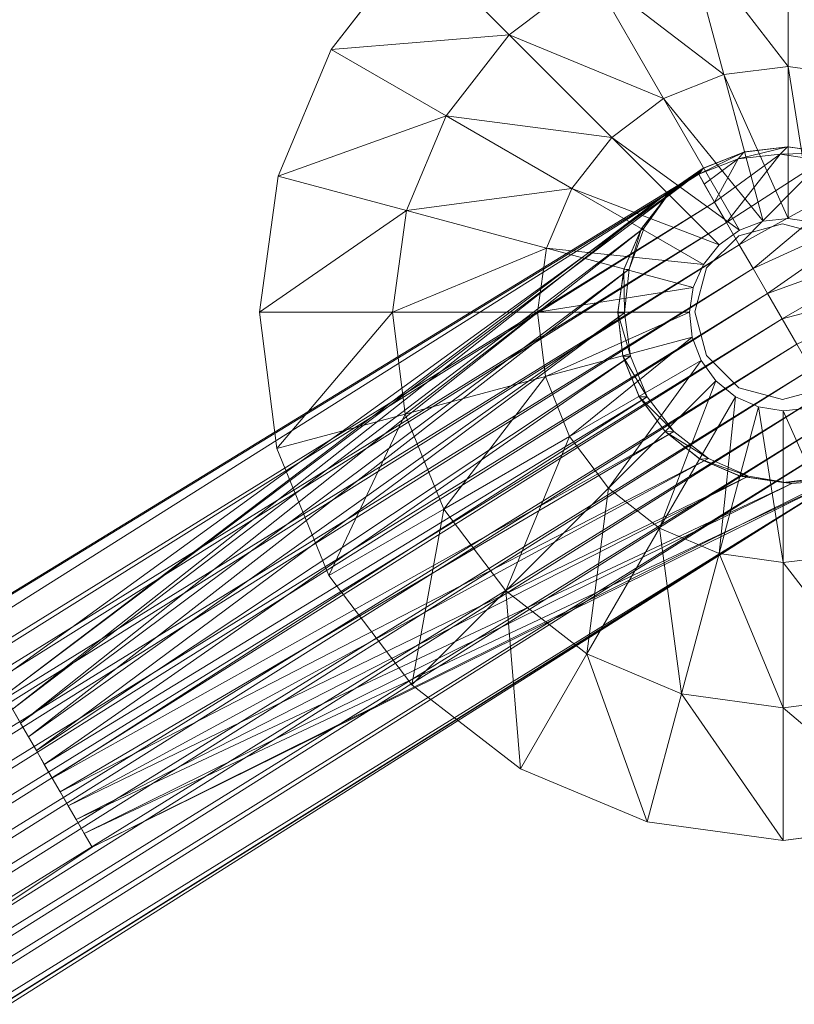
# Model space of a CAD drawing. Header units: inches. Extents: x 813 to 1305, y 19 to 194.
# Tile 456 of 656: x 1224.85 to 1226.88, y 67.72 to 70.3. Entities that reach past the tile are written whole.
import ezdxf

# ---------------------------------------------------------------- set-up
doc = ezdxf.new("R2010")
doc.units = ezdxf.units.IN
doc.header["$MEASUREMENT"] = 0
for name, color, linetype, true_color in [('CET color Grey80', 7, 'Continuous', 0xcbcdcc), ('CET color Grey98', 7, 'Continuous', 0xfafafa), ('CET color NavajoWhite4', 7, 'Continuous', 0x81775f)]:
    doc.layers.add(name, color=color, linetype=linetype, true_color=true_color)
doc.layers.add('CET Default', color=7, linetype='Continuous')

# ---------------------------------------------------------------- blocks, each defined once
blk = doc.blocks.new('*C253')
at = {"layer": 'CET color Grey80', "linetype": 'Continuous', "lineweight": 0}
for points in [[(10.8964, 26.2515, 0.3159), (10.5607, 26.1615, 0.515), (10.5942, 25.8949, 0.515), (10.8964, 26.2515, 0.3159)], [(10.8964, 26.2515, 0.3159), (10.5942, 25.8949, 0.515), (10.9417, 25.8949, 0.3159), (10.8964, 26.2515, 0.3159)], [(8.5352, 25.9074, 0.515), (8.9389, 26.0753, 0.6417), (8.5719, 26.1736, 0.515), (8.5352, 25.9074, 0.515)], [(10.5607, 26.1615, 0.515), (10.1937, 26.0632, 0.6417), (10.2142, 25.8949, 0.6417), (10.5607, 26.1615, 0.515)], [(10.5607, 26.1615, 0.515), (10.2142, 25.8949, 0.6417), (10.5942, 25.8949, 0.515), (10.5607, 26.1615, 0.515)], [(8.5352, 25.9074, 0.515), (8.9152, 25.9074, 0.6417), (8.9389, 26.0753, 0.6417), (8.5352, 25.9074, 0.515)], [(8.9152, 25.9074, 0.6417), (9.3229, 25.9724, 0.6909), (8.9389, 26.0753, 0.6417), (8.9152, 25.9074, 0.6417)], [(10.1937, 26.0632, 0.6417), (9.8097, 25.9603, 0.6909), (9.8167, 25.8949, 0.6909), (10.1937, 26.0632, 0.6417)], [(10.1937, 26.0632, 0.6417), (9.8167, 25.8949, 0.6909), (10.2142, 25.8949, 0.6417), (10.1937, 26.0632, 0.6417)], [(9.1414, 26.0196, 3.6287), (9.1418, 26.0209, 1.5034), (9.1252, 25.9074, 1.5034), (9.1414, 26.0196, 3.6287)], [(9.1414, 26.0196, 3.6287), (9.1252, 25.9074, 1.5034), (9.1252, 25.906, 3.6287), (9.1414, 26.0196, 3.6287)], [(10.0042, 25.8963, 3.6287), (9.9909, 26.0088, 1.5034), (9.9905, 26.0102, 3.6287), (10.0042, 25.8963, 3.6287)], [(10.0042, 25.8963, 3.6287), (10.0042, 25.8949, 1.5034), (9.9909, 26.0088, 1.5034), (10.0042, 25.8963, 3.6287)], [(8.9152, 25.9074, 0.6417), (9.3127, 25.9074, 0.6909), (9.3229, 25.9724, 0.6909), (8.9152, 25.9074, 0.6417)], [(8.5687, 25.6407, 0.515), (8.9152, 25.9074, 0.6417), (8.5352, 25.9074, 0.515), (8.5687, 25.6407, 0.515)], [(8.5687, 25.6407, 0.515), (8.9357, 25.7391, 0.6417), (8.9152, 25.9074, 0.6417), (8.5687, 25.6407, 0.515)], [(8.9357, 25.7391, 0.6417), (9.3127, 25.9074, 0.6909), (8.9152, 25.9074, 0.6417), (8.9357, 25.7391, 0.6417)], [(8.9357, 25.7391, 0.6417), (9.3196, 25.842, 0.6909), (9.3127, 25.9074, 0.6909), (8.9357, 25.7391, 0.6417)], [(9.1252, 25.906, 3.6287), (9.1252, 25.9074, 1.5034), (9.1385, 25.7934, 1.5034), (9.1252, 25.906, 3.6287)], [(9.1252, 25.906, 3.6287), (9.1385, 25.7934, 1.5034), (9.1389, 25.7921, 3.6287), (9.1252, 25.906, 3.6287)], [(10.2142, 25.8949, 0.6417), (9.8167, 25.8949, 0.6909), (9.8065, 25.8299, 0.6909), (10.2142, 25.8949, 0.6417)], [(10.2142, 25.8949, 0.6417), (9.8065, 25.8299, 0.6909), (10.1905, 25.727, 0.6417), (10.2142, 25.8949, 0.6417)], [(9.988, 25.7827, 3.6287), (9.9876, 25.7813, 1.5034), (10.0042, 25.8949, 1.5034), (9.988, 25.7827, 3.6287)], [(9.988, 25.7827, 3.6287), (10.0042, 25.8949, 1.5034), (10.0042, 25.8963, 3.6287), (9.988, 25.7827, 3.6287)], [(10.5942, 25.8949, 0.515), (10.2142, 25.8949, 0.6417), (10.1905, 25.727, 0.6417), (10.5942, 25.8949, 0.515)], [(10.5942, 25.8949, 0.515), (10.1905, 25.727, 0.6417), (10.5575, 25.6286, 0.515), (10.5942, 25.8949, 0.515)], [(10.9417, 25.8949, 0.3159), (10.5942, 25.8949, 0.515), (10.5575, 25.6286, 0.515), (10.9417, 25.8949, 0.3159)], [(10.9417, 25.8949, 0.3159), (10.5575, 25.6286, 0.515), (10.8932, 25.5387, 0.3159), (10.9417, 25.8949, 0.3159)], [(8.9991, 25.5818, 0.6417), (9.3196, 25.842, 0.6909), (8.9357, 25.7391, 0.6417), (8.9991, 25.5818, 0.6417)], [(8.9991, 25.5818, 0.6417), (9.3433, 25.7806, 0.6909), (9.3196, 25.842, 0.6909), (8.9991, 25.5818, 0.6417)], [(10.1905, 25.727, 0.6417), (9.8065, 25.8299, 0.6909), (9.7798, 25.7697, 0.6909), (10.1905, 25.727, 0.6417)], [(9.1389, 25.7921, 3.6287), (9.1385, 25.7934, 1.5034), (9.1809, 25.6868, 1.5034), (9.1389, 25.7921, 3.6287)], [(9.1389, 25.7921, 3.6287), (9.1809, 25.6868, 1.5034), (9.1816, 25.6856, 3.6287), (9.1389, 25.7921, 3.6287)], [(9.101, 25.4463, 0.6417), (9.3433, 25.7806, 0.6909), (8.9991, 25.5818, 0.6417), (9.101, 25.4463, 0.6417)], [(9.101, 25.4463, 0.6417), (9.3821, 25.7274, 0.6909), (9.3433, 25.7806, 0.6909), (9.101, 25.4463, 0.6417)], [(10.1241, 25.571, 0.6417), (9.7798, 25.7697, 0.6909), (9.7385, 25.7185, 0.6909), (10.1241, 25.571, 0.6417)], [(10.1905, 25.727, 0.6417), (9.7798, 25.7697, 0.6909), (10.1241, 25.571, 0.6417), (10.1905, 25.727, 0.6417)], [(9.9429, 25.6772, 3.6287), (9.9422, 25.676, 1.5034), (9.9876, 25.7813, 1.5034), (9.9429, 25.6772, 3.6287)], [(9.9429, 25.6772, 3.6287), (9.9876, 25.7813, 1.5034), (9.988, 25.7827, 3.6287), (9.9429, 25.6772, 3.6287)], [(8.67, 25.3918, 0.515), (8.9357, 25.7391, 0.6417), (8.5687, 25.6407, 0.515), (8.67, 25.3918, 0.515)], [(8.67, 25.3918, 0.515), (8.9991, 25.5818, 0.6417), (8.9357, 25.7391, 0.6417), (8.67, 25.3918, 0.515)], [(9.2345, 25.3418, 0.6417), (9.3821, 25.7274, 0.6909), (9.101, 25.4463, 0.6417), (9.2345, 25.3418, 0.6417)], [(9.2345, 25.3418, 0.6417), (9.4333, 25.686, 0.6909), (9.3821, 25.7274, 0.6909), (9.2345, 25.3418, 0.6417)], [(10.0195, 25.4374, 0.6417), (9.7385, 25.7185, 0.6909), (9.6853, 25.6798, 0.6909), (10.0195, 25.4374, 0.6417)], [(10.1241, 25.571, 0.6417), (9.7385, 25.7185, 0.6909), (10.0195, 25.4374, 0.6417), (10.1241, 25.571, 0.6417)], [(10.5575, 25.6286, 0.515), (10.1905, 25.727, 0.6417), (10.1241, 25.571, 0.6417), (10.5575, 25.6286, 0.515)], [(9.1816, 25.6856, 3.6287), (9.1809, 25.6868, 1.5034), (9.2495, 25.5948, 1.5034), (9.1816, 25.6856, 3.6287)], [(9.1816, 25.6856, 3.6287), (9.2495, 25.5948, 1.5034), (9.2505, 25.5938, 3.6287), (9.1816, 25.6856, 3.6287)], [(9.3905, 25.2754, 0.6417), (9.4333, 25.686, 0.6909), (9.2345, 25.3418, 0.6417), (9.3905, 25.2754, 0.6417)], [(9.3905, 25.2754, 0.6417), (9.4934, 25.6593, 0.6909), (9.4333, 25.686, 0.6909), (9.3905, 25.2754, 0.6417)], [(9.5584, 25.2516, 0.6417), (9.4934, 25.6593, 0.6909), (9.3905, 25.2754, 0.6417), (9.5584, 25.2516, 0.6417)], [(9.5584, 25.2516, 0.6417), (9.5584, 25.6491, 0.6909), (9.4934, 25.6593, 0.6909), (9.5584, 25.2516, 0.6417)], [(9.884, 25.3355, 0.6417), (9.6853, 25.6798, 0.6909), (9.6239, 25.6561, 0.6909), (9.884, 25.3355, 0.6417)], [(10.0195, 25.4374, 0.6417), (9.6853, 25.6798, 0.6909), (9.884, 25.3355, 0.6417), (10.0195, 25.4374, 0.6417)], [(9.8721, 25.5869, 3.6287), (9.8711, 25.5859, 1.5034), (9.9422, 25.676, 1.5034), (9.8721, 25.5869, 3.6287)], [(9.8721, 25.5869, 3.6287), (9.9422, 25.676, 1.5034), (9.9429, 25.6772, 3.6287), (9.8721, 25.5869, 3.6287)], [(9.7268, 25.2721, 0.6417), (9.6239, 25.6561, 0.6909), (9.5584, 25.6491, 0.6909), (9.7268, 25.2721, 0.6417)], [(9.7268, 25.2721, 0.6417), (9.5584, 25.6491, 0.6909), (9.5584, 25.2516, 0.6417), (9.7268, 25.2721, 0.6417)], [(9.884, 25.3355, 0.6417), (9.6239, 25.6561, 0.6909), (9.7268, 25.2721, 0.6417), (9.884, 25.3355, 0.6417)], [(10.5575, 25.6286, 0.515), (10.1241, 25.571, 0.6417), (10.4531, 25.381, 0.515), (10.5575, 25.6286, 0.515)], [(10.8932, 25.5387, 0.3159), (10.5575, 25.6286, 0.515), (10.4531, 25.381, 0.515), (10.8932, 25.5387, 0.3159)], [(8.8323, 25.1776, 0.515), (8.9991, 25.5818, 0.6417), (8.67, 25.3918, 0.515), (8.8323, 25.1776, 0.515)], [(8.8323, 25.1776, 0.515), (9.101, 25.4463, 0.6417), (8.9991, 25.5818, 0.6417), (8.8323, 25.1776, 0.515)], [(9.2505, 25.5938, 3.6287), (9.2495, 25.5948, 1.5034), (9.3395, 25.5236, 1.5034), (9.2505, 25.5938, 3.6287)], [(9.2505, 25.5938, 3.6287), (9.3395, 25.5236, 1.5034), (9.3407, 25.5229, 3.6287), (9.2505, 25.5938, 3.6287)], [(9.7803, 25.5181, 3.6287), (9.779, 25.5174, 1.5034), (9.8711, 25.5859, 1.5034), (9.7803, 25.5181, 3.6287)], [(9.7803, 25.5181, 3.6287), (9.8711, 25.5859, 1.5034), (9.8721, 25.5869, 3.6287), (9.7803, 25.5181, 3.6287)], [(10.4531, 25.381, 0.515), (10.1241, 25.571, 0.6417), (10.0195, 25.4374, 0.6417), (10.4531, 25.381, 0.515)], [(10.8932, 25.5387, 0.3159), (10.4531, 25.381, 0.515), (10.7541, 25.2072, 0.3159), (10.8932, 25.5387, 0.3159)], [(9.3407, 25.5229, 3.6287), (9.3395, 25.5236, 1.5034), (9.4449, 25.4782, 1.5034), (9.3407, 25.5229, 3.6287)], [(9.3407, 25.5229, 3.6287), (9.4449, 25.4782, 1.5034), (9.4463, 25.4778, 3.6287), (9.3407, 25.5229, 3.6287)], [(9.6738, 25.4753, 3.6287), (9.6724, 25.475, 1.5034), (9.779, 25.5174, 1.5034), (9.6738, 25.4753, 3.6287)], [(9.6738, 25.4753, 3.6287), (9.779, 25.5174, 1.5034), (9.7803, 25.5181, 3.6287), (9.6738, 25.4753, 3.6287)], [(9.4463, 25.4778, 3.6287), (9.4449, 25.4782, 1.5034), (9.5584, 25.4616, 1.5034), (9.4463, 25.4778, 3.6287)], [(9.4463, 25.4778, 3.6287), (9.5584, 25.4616, 1.5034), (9.5599, 25.4616, 3.6287), (9.4463, 25.4778, 3.6287)], [(9.5599, 25.4616, 3.6287), (9.5584, 25.4616, 1.5034), (9.6724, 25.475, 1.5034), (9.5599, 25.4616, 3.6287)], [(9.5599, 25.4616, 3.6287), (9.6724, 25.475, 1.5034), (9.6738, 25.4753, 3.6287), (9.5599, 25.4616, 3.6287)], [(9.0445, 25.0127, 0.515), (9.101, 25.4463, 0.6417), (8.8323, 25.1776, 0.515), (9.0445, 25.0127, 0.515)], [(9.0445, 25.0127, 0.515), (9.2345, 25.3418, 0.6417), (9.101, 25.4463, 0.6417), (9.0445, 25.0127, 0.515)], [(10.2882, 25.1687, 0.515), (10.0195, 25.4374, 0.6417), (9.884, 25.3355, 0.6417), (10.2882, 25.1687, 0.515)], [(10.4531, 25.381, 0.515), (10.0195, 25.4374, 0.6417), (10.2882, 25.1687, 0.515), (10.4531, 25.381, 0.515)], [(8.5866, 24.9319, 0.3159), (8.8323, 25.1776, 0.515), (8.67, 25.3918, 0.515), (8.5866, 24.9319, 0.3159)], [(10.7541, 25.2072, 0.3159), (10.4531, 25.381, 0.515), (10.2882, 25.1687, 0.515), (10.7541, 25.2072, 0.3159)], [(9.2922, 24.9083, 0.515), (9.2345, 25.3418, 0.6417), (9.0445, 25.0127, 0.515), (9.2922, 24.9083, 0.515)], [(9.2922, 24.9083, 0.515), (9.3905, 25.2754, 0.6417), (9.2345, 25.3418, 0.6417), (9.2922, 24.9083, 0.515)], [(10.074, 25.0064, 0.515), (9.884, 25.3355, 0.6417), (9.7268, 25.2721, 0.6417), (10.074, 25.0064, 0.515)], [(10.2882, 25.1687, 0.515), (9.884, 25.3355, 0.6417), (10.074, 25.0064, 0.515), (10.2882, 25.1687, 0.515)], [(9.5584, 24.8716, 0.515), (9.3905, 25.2754, 0.6417), (9.2922, 24.9083, 0.515), (9.5584, 24.8716, 0.515)], [(9.5584, 24.8716, 0.515), (9.5584, 25.2516, 0.6417), (9.3905, 25.2754, 0.6417), (9.5584, 24.8716, 0.515)], [(9.8251, 24.9051, 0.515), (9.7268, 25.2721, 0.6417), (9.5584, 25.2516, 0.6417), (9.8251, 24.9051, 0.515)], [(10.074, 25.0064, 0.515), (9.7268, 25.2721, 0.6417), (9.8251, 24.9051, 0.515), (10.074, 25.0064, 0.515)], [(9.8251, 24.9051, 0.515), (9.5584, 25.2516, 0.6417), (9.5584, 24.8716, 0.515), (9.8251, 24.9051, 0.515)], [(10.7541, 25.2072, 0.3159), (10.2882, 25.1687, 0.515), (10.534, 24.923, 0.3159), (10.7541, 25.2072, 0.3159)], [(8.8708, 24.7117, 0.3159), (8.8323, 25.1776, 0.515), (8.5866, 24.9319, 0.3159), (8.8708, 24.7117, 0.3159)], [(8.8708, 24.7117, 0.3159), (9.0445, 25.0127, 0.515), (8.8323, 25.1776, 0.515), (8.8708, 24.7117, 0.3159)], [(10.534, 24.923, 0.3159), (10.2882, 25.1687, 0.515), (10.074, 25.0064, 0.515), (10.534, 24.923, 0.3159)], [(9.2023, 24.5727, 0.3159), (9.0445, 25.0127, 0.515), (8.8708, 24.7117, 0.3159), (9.2023, 24.5727, 0.3159)], [(9.2023, 24.5727, 0.3159), (9.2922, 24.9083, 0.515), (9.0445, 25.0127, 0.515), (9.2023, 24.5727, 0.3159)], [(10.2478, 24.7055, 0.3159), (10.074, 25.0064, 0.515), (9.8251, 24.9051, 0.515), (10.2478, 24.7055, 0.3159)], [(10.534, 24.923, 0.3159), (10.074, 25.0064, 0.515), (10.2478, 24.7055, 0.3159), (10.534, 24.923, 0.3159)], [(9.5584, 24.5241, 0.3159), (9.2922, 24.9083, 0.515), (9.2023, 24.5727, 0.3159), (9.5584, 24.5241, 0.3159)], [(9.5584, 24.5241, 0.3159), (9.5584, 24.8716, 0.515), (9.2922, 24.9083, 0.515), (9.5584, 24.5241, 0.3159)], [(9.915, 24.5694, 0.3159), (9.8251, 24.9051, 0.515), (9.5584, 24.8716, 0.515), (9.915, 24.5694, 0.3159)], [(10.2478, 24.7055, 0.3159), (9.8251, 24.9051, 0.515), (9.915, 24.5694, 0.3159), (10.2478, 24.7055, 0.3159)], [(9.915, 24.5694, 0.3159), (9.5584, 24.8716, 0.515), (9.5584, 24.5241, 0.3159), (9.915, 24.5694, 0.3159)]]:
    blk.add_3dface(points, dxfattribs=at)
for points, invisible_edges in [([(10.8964, 26.2515, 0.1937), (10.8964, 26.2515, 0.3159), (10.9417, 25.8949, 0.3159), (10.8964, 26.2515, 0.1937)], 4), ([(10.8964, 26.2515, 0.1937), (10.9417, 25.8949, 0.3159), (10.9417, 25.8949, 0.1937), (10.8964, 26.2515, 0.1937)], 9), ([(9.1418, 26.0209, 1.5034), (9.3127, 25.9074, 1.5034), (9.1252, 25.9074, 1.5034), (9.1418, 26.0209, 1.5034)], 11), ([(9.1418, 26.0209, 1.5034), (9.3229, 25.9724, 1.5034), (9.3127, 25.9074, 1.5034), (9.1418, 26.0209, 1.5034)], 13), ([(10.0042, 25.8949, 1.5034), (9.8097, 25.9603, 1.5034), (9.9909, 26.0088, 1.5034), (10.0042, 25.8949, 1.5034)], 11), ([(9.3127, 25.9074, 0.6909), (9.3127, 25.9074, 1.5034), (9.3229, 25.9724, 1.5034), (9.3127, 25.9074, 0.6909)], 4), ([(9.3127, 25.9074, 0.6909), (9.3229, 25.9724, 1.5034), (9.3229, 25.9724, 0.6909), (9.3127, 25.9074, 0.6909)], 9), ([(10.0042, 25.8949, 1.5034), (9.8167, 25.8949, 1.5034), (9.8097, 25.9603, 1.5034), (10.0042, 25.8949, 1.5034)], 13), ([(9.8097, 25.9603, 0.6909), (9.8097, 25.9603, 1.5034), (9.8167, 25.8949, 1.5034), (9.8097, 25.9603, 0.6909)], 4), ([(9.8097, 25.9603, 0.6909), (9.8167, 25.8949, 1.5034), (9.8167, 25.8949, 0.6909), (9.8097, 25.9603, 0.6909)], 9), ([(9.1252, 25.9074, 1.5034), (9.3127, 25.9074, 1.5034), (9.3196, 25.842, 1.5034), (9.1252, 25.9074, 1.5034)], 13), ([(9.1252, 25.9074, 1.5034), (9.3196, 25.842, 1.5034), (9.1385, 25.7934, 1.5034), (9.1252, 25.9074, 1.5034)], 11), ([(9.3196, 25.842, 0.6909), (9.3196, 25.842, 1.5034), (9.3127, 25.9074, 1.5034), (9.3196, 25.842, 0.6909)], 4), ([(9.3196, 25.842, 0.6909), (9.3127, 25.9074, 1.5034), (9.3127, 25.9074, 0.6909), (9.3196, 25.842, 0.6909)], 9), ([(9.9876, 25.7813, 1.5034), (9.8065, 25.8299, 1.5034), (9.8167, 25.8949, 1.5034), (9.9876, 25.7813, 1.5034)], 13), ([(9.8167, 25.8949, 0.6909), (9.8167, 25.8949, 1.5034), (9.8065, 25.8299, 1.5034), (9.8167, 25.8949, 0.6909)], 4), ([(9.8167, 25.8949, 0.6909), (9.8065, 25.8299, 1.5034), (9.8065, 25.8299, 0.6909), (9.8167, 25.8949, 0.6909)], 9), ([(9.9876, 25.7813, 1.5034), (9.8167, 25.8949, 1.5034), (10.0042, 25.8949, 1.5034), (9.9876, 25.7813, 1.5034)], 11), ([(10.9417, 25.8949, 0.1937), (10.9417, 25.8949, 0.3159), (10.8932, 25.5387, 0.3159), (10.9417, 25.8949, 0.1937)], 4), ([(10.9417, 25.8949, 0.1937), (10.8932, 25.5387, 0.3159), (10.8932, 25.5387, 0.1937), (10.9417, 25.8949, 0.1937)], 9), ([(9.1385, 25.7934, 1.5034), (9.3196, 25.842, 1.5034), (9.3433, 25.7806, 1.5034), (9.1385, 25.7934, 1.5034)], 13), ([(9.3433, 25.7806, 0.6909), (9.3433, 25.7806, 1.5034), (9.3196, 25.842, 1.5034), (9.3433, 25.7806, 0.6909)], 4), ([(9.3433, 25.7806, 0.6909), (9.3196, 25.842, 1.5034), (9.3196, 25.842, 0.6909), (9.3433, 25.7806, 0.6909)], 9), ([(9.9422, 25.676, 1.5034), (9.7798, 25.7697, 1.5034), (9.8065, 25.8299, 1.5034), (9.9422, 25.676, 1.5034)], 13), ([(9.8065, 25.8299, 0.6909), (9.8065, 25.8299, 1.5034), (9.7798, 25.7697, 1.5034), (9.8065, 25.8299, 0.6909)], 4), ([(9.8065, 25.8299, 0.6909), (9.7798, 25.7697, 1.5034), (9.7798, 25.7697, 0.6909), (9.8065, 25.8299, 0.6909)], 9), ([(9.9422, 25.676, 1.5034), (9.8065, 25.8299, 1.5034), (9.9876, 25.7813, 1.5034), (9.9422, 25.676, 1.5034)], 11), ([(9.1385, 25.7934, 1.5034), (9.3433, 25.7806, 1.5034), (9.1809, 25.6868, 1.5034), (9.1385, 25.7934, 1.5034)], 11), ([(9.1809, 25.6868, 1.5034), (9.3433, 25.7806, 1.5034), (9.3821, 25.7274, 1.5034), (9.1809, 25.6868, 1.5034)], 13), ([(9.3821, 25.7274, 0.6909), (9.3821, 25.7274, 1.5034), (9.3433, 25.7806, 1.5034), (9.3821, 25.7274, 0.6909)], 4), ([(9.3821, 25.7274, 0.6909), (9.3433, 25.7806, 1.5034), (9.3433, 25.7806, 0.6909), (9.3821, 25.7274, 0.6909)], 9), ([(9.8711, 25.5859, 1.5034), (9.7385, 25.7185, 1.5034), (9.7798, 25.7697, 1.5034), (9.8711, 25.5859, 1.5034)], 13), ([(9.7798, 25.7697, 0.6909), (9.7798, 25.7697, 1.5034), (9.7385, 25.7185, 1.5034), (9.7798, 25.7697, 0.6909)], 4), ([(9.7798, 25.7697, 0.6909), (9.7385, 25.7185, 1.5034), (9.7385, 25.7185, 0.6909), (9.7798, 25.7697, 0.6909)], 9), ([(9.8711, 25.5859, 1.5034), (9.7798, 25.7697, 1.5034), (9.9422, 25.676, 1.5034), (9.8711, 25.5859, 1.5034)], 11), ([(9.1809, 25.6868, 1.5034), (9.3821, 25.7274, 1.5034), (9.2495, 25.5948, 1.5034), (9.1809, 25.6868, 1.5034)], 11), ([(9.2495, 25.5948, 1.5034), (9.3821, 25.7274, 1.5034), (9.4333, 25.686, 1.5034), (9.2495, 25.5948, 1.5034)], 13), ([(9.4333, 25.686, 0.6909), (9.4333, 25.686, 1.5034), (9.3821, 25.7274, 1.5034), (9.4333, 25.686, 0.6909)], 4), ([(9.4333, 25.686, 0.6909), (9.3821, 25.7274, 1.5034), (9.3821, 25.7274, 0.6909), (9.4333, 25.686, 0.6909)], 9), ([(9.779, 25.5174, 1.5034), (9.6853, 25.6798, 1.5034), (9.7385, 25.7185, 1.5034), (9.779, 25.5174, 1.5034)], 13), ([(9.7385, 25.7185, 0.6909), (9.7385, 25.7185, 1.5034), (9.6853, 25.6798, 1.5034), (9.7385, 25.7185, 0.6909)], 4), ([(9.7385, 25.7185, 0.6909), (9.6853, 25.6798, 1.5034), (9.6853, 25.6798, 0.6909), (9.7385, 25.7185, 0.6909)], 9), ([(9.779, 25.5174, 1.5034), (9.7385, 25.7185, 1.5034), (9.8711, 25.5859, 1.5034), (9.779, 25.5174, 1.5034)], 11), ([(9.2495, 25.5948, 1.5034), (9.4333, 25.686, 1.5034), (9.3395, 25.5236, 1.5034), (9.2495, 25.5948, 1.5034)], 11), ([(9.3395, 25.5236, 1.5034), (9.4333, 25.686, 1.5034), (9.4934, 25.6593, 1.5034), (9.3395, 25.5236, 1.5034)], 13), ([(9.4934, 25.6593, 0.6909), (9.4934, 25.6593, 1.5034), (9.4333, 25.686, 1.5034), (9.4934, 25.6593, 0.6909)], 4), ([(9.4934, 25.6593, 0.6909), (9.4333, 25.686, 1.5034), (9.4333, 25.686, 0.6909), (9.4934, 25.6593, 0.6909)], 9), ([(9.3395, 25.5236, 1.5034), (9.4934, 25.6593, 1.5034), (9.4449, 25.4782, 1.5034), (9.3395, 25.5236, 1.5034)], 11), ([(9.4449, 25.4782, 1.5034), (9.4934, 25.6593, 1.5034), (9.5584, 25.6491, 1.5034), (9.4449, 25.4782, 1.5034)], 13), ([(9.5584, 25.6491, 0.6909), (9.5584, 25.6491, 1.5034), (9.4934, 25.6593, 1.5034), (9.5584, 25.6491, 0.6909)], 4), ([(9.5584, 25.6491, 0.6909), (9.4934, 25.6593, 1.5034), (9.4934, 25.6593, 0.6909), (9.5584, 25.6491, 0.6909)], 9), ([(9.6724, 25.475, 1.5034), (9.6239, 25.6561, 1.5034), (9.6853, 25.6798, 1.5034), (9.6724, 25.475, 1.5034)], 13), ([(9.6853, 25.6798, 0.6909), (9.6853, 25.6798, 1.5034), (9.6239, 25.6561, 1.5034), (9.6853, 25.6798, 0.6909)], 4), ([(9.6853, 25.6798, 0.6909), (9.6239, 25.6561, 1.5034), (9.6239, 25.6561, 0.6909), (9.6853, 25.6798, 0.6909)], 9), ([(9.6724, 25.475, 1.5034), (9.6853, 25.6798, 1.5034), (9.779, 25.5174, 1.5034), (9.6724, 25.475, 1.5034)], 11), ([(9.4449, 25.4782, 1.5034), (9.5584, 25.6491, 1.5034), (9.5584, 25.4616, 1.5034), (9.4449, 25.4782, 1.5034)], 11), ([(9.5584, 25.4616, 1.5034), (9.5584, 25.6491, 1.5034), (9.6239, 25.6561, 1.5034), (9.5584, 25.4616, 1.5034)], 13), ([(9.5584, 25.4616, 1.5034), (9.6239, 25.6561, 1.5034), (9.6724, 25.475, 1.5034), (9.5584, 25.4616, 1.5034)], 11), ([(9.6239, 25.6561, 0.6909), (9.6239, 25.6561, 1.5034), (9.5584, 25.6491, 1.5034), (9.6239, 25.6561, 0.6909)], 4), ([(9.6239, 25.6561, 0.6909), (9.5584, 25.6491, 1.5034), (9.5584, 25.6491, 0.6909), (9.6239, 25.6561, 0.6909)], 9), ([(10.8932, 25.5387, 0.1937), (10.8932, 25.5387, 0.3159), (10.7541, 25.2072, 0.3159), (10.8932, 25.5387, 0.1937)], 4), ([(10.8932, 25.5387, 0.1937), (10.7541, 25.2072, 0.3159), (10.7541, 25.2072, 0.1937), (10.8932, 25.5387, 0.1937)], 9), ([(10.7541, 25.2072, 0.1937), (10.7541, 25.2072, 0.3159), (10.534, 24.923, 0.3159), (10.7541, 25.2072, 0.1937)], 4), ([(10.7541, 25.2072, 0.1937), (10.534, 24.923, 0.3159), (10.534, 24.923, 0.1937), (10.7541, 25.2072, 0.1937)], 9), ([(8.8708, 24.7117, 0.1937), (8.8708, 24.7117, 0.3159), (8.5866, 24.9319, 0.3159), (8.8708, 24.7117, 0.1937)], 4), ([(8.8708, 24.7117, 0.1937), (8.5866, 24.9319, 0.3159), (8.5866, 24.9319, 0.1937), (8.8708, 24.7117, 0.1937)], 9), ([(10.534, 24.923, 0.1937), (10.534, 24.923, 0.3159), (10.2478, 24.7055, 0.3159), (10.534, 24.923, 0.1937)], 4), ([(10.534, 24.923, 0.1937), (10.2478, 24.7055, 0.3159), (10.2478, 24.7055, 0.1937), (10.534, 24.923, 0.1937)], 9), ([(9.2023, 24.5727, 0.1937), (9.2023, 24.5727, 0.3159), (8.8708, 24.7117, 0.3159), (9.2023, 24.5727, 0.1937)], 4), ([(9.2023, 24.5727, 0.1937), (8.8708, 24.7117, 0.3159), (8.8708, 24.7117, 0.1937), (9.2023, 24.5727, 0.1937)], 9), ([(10.2478, 24.7055, 0.1937), (10.2478, 24.7055, 0.3159), (9.915, 24.5694, 0.3159), (10.2478, 24.7055, 0.1937)], 4), ([(10.2478, 24.7055, 0.1937), (9.915, 24.5694, 0.3159), (9.915, 24.5694, 0.1937), (10.2478, 24.7055, 0.1937)], 9), ([(9.5584, 24.5241, 0.1937), (9.5584, 24.5241, 0.3159), (9.2023, 24.5727, 0.3159), (9.5584, 24.5241, 0.1937)], 4), ([(9.5584, 24.5241, 0.1937), (9.2023, 24.5727, 0.3159), (9.2023, 24.5727, 0.1937), (9.5584, 24.5241, 0.1937)], 9), ([(9.915, 24.5694, 0.1937), (9.915, 24.5694, 0.3159), (9.5584, 24.5241, 0.3159), (9.915, 24.5694, 0.1937)], 4), ([(9.915, 24.5694, 0.1937), (9.5584, 24.5241, 0.3159), (9.5584, 24.5241, 0.1937), (9.915, 24.5694, 0.1937)], 9)]:
    blk.add_3dface(points, dxfattribs=dict(at, invisible_edges=invisible_edges))
at = {"layer": 'CET color Grey98', "linetype": 'Continuous', "lineweight": 0}
for points, invisible_edges in [([(0.625, 0.625, 29), (59.055, 0.625, 29), (59.055, 29.055, 29), (0.625, 0.625, 29)], 4), ([(0.625, 0.625, 29), (59.055, 29.055, 29), (0.625, 29.055, 29), (0.625, 0.625, 29)], 9), ([(9.3581, 26.0082, 2.6287), (9.3272, 25.8932, 2.6287), (9.3272, 25.8932, 3.6287), (9.3581, 26.0082, 2.6287)], 4), ([(9.3581, 26.0082, 2.6287), (9.3272, 25.8932, 3.6287), (9.3581, 26.0082, 3.6287), (9.3581, 26.0082, 2.6287)], 9), ([(9.7872, 25.8932, 2.6287), (9.7564, 26.0082, 2.6287), (9.7564, 26.0082, 3.6287), (9.7872, 25.8932, 2.6287)], 4), ([(9.7872, 25.8932, 2.6287), (9.7564, 26.0082, 3.6287), (9.7872, 25.8932, 3.6287), (9.7872, 25.8932, 2.6287)], 9), ([(9.3272, 25.8932, 2.6287), (9.3581, 25.7782, 2.6287), (9.3581, 25.7782, 3.6287), (9.3272, 25.8932, 2.6287)], 4), ([(9.3272, 25.8932, 2.6287), (9.3581, 25.7782, 3.6287), (9.3272, 25.8932, 3.6287), (9.3272, 25.8932, 2.6287)], 9), ([(9.7564, 25.7782, 2.6287), (9.7872, 25.8932, 2.6287), (9.7872, 25.8932, 3.6287), (9.7564, 25.7782, 2.6287)], 4), ([(9.7564, 25.7782, 2.6287), (9.7872, 25.8932, 3.6287), (9.7564, 25.7782, 3.6287), (9.7564, 25.7782, 2.6287)], 9), ([(9.3581, 25.7782, 2.6287), (9.4422, 25.6941, 2.6287), (9.4422, 25.6941, 3.6287), (9.3581, 25.7782, 2.6287)], 4), ([(9.3581, 25.7782, 2.6287), (9.4422, 25.6941, 3.6287), (9.3581, 25.7782, 3.6287), (9.3581, 25.7782, 2.6287)], 9), ([(9.6722, 25.6941, 2.6287), (9.7564, 25.7782, 2.6287), (9.7564, 25.7782, 3.6287), (9.6722, 25.6941, 2.6287)], 4), ([(9.6722, 25.6941, 2.6287), (9.7564, 25.7782, 3.6287), (9.6722, 25.6941, 3.6287), (9.6722, 25.6941, 2.6287)], 9), ([(9.4422, 25.6941, 2.6287), (9.5572, 25.6632, 2.6287), (9.5572, 25.6632, 3.6287), (9.4422, 25.6941, 2.6287)], 4), ([(9.4422, 25.6941, 2.6287), (9.5572, 25.6632, 3.6287), (9.4422, 25.6941, 3.6287), (9.4422, 25.6941, 2.6287)], 9), ([(9.5572, 25.6632, 2.6287), (9.6722, 25.6941, 2.6287), (9.6722, 25.6941, 3.6287), (9.5572, 25.6632, 2.6287)], 4), ([(9.5572, 25.6632, 2.6287), (9.6722, 25.6941, 3.6287), (9.5572, 25.6632, 3.6287), (9.5572, 25.6632, 2.6287)], 9)]:
    blk.add_3dface(points, dxfattribs=dict(at, invisible_edges=invisible_edges))
for points in [[(9.4666, 26.3059, 4.8256), (9.3597, 26.2659, 4.8205), (9.5757, 25.8917, 5.1536), (9.4666, 26.3059, 4.8256)], [(9.4666, 26.3059, 4.8256), (9.5757, 25.8917, 5.1536), (9.6423, 25.9301, 5.148), (9.4666, 26.3059, 4.8256)], [(9.5092, 25.8533, 5.148), (9.3597, 26.2659, 4.8205), (9.2716, 26.1933, 4.8256), (9.5092, 25.8533, 5.148)], [(9.5092, 25.8533, 5.148), (9.5757, 25.8917, 5.1536), (9.3597, 26.2659, 4.8205), (9.5092, 25.8533, 5.148)], [(9.4441, 25.8157, 5.1315), (9.2716, 26.1933, 4.8256), (9.2039, 26.1021, 4.8377), (9.4441, 25.8157, 5.1315)], [(9.4441, 25.8157, 5.1315), (9.5092, 25.8533, 5.148), (9.2716, 26.1933, 4.8256), (9.4441, 25.8157, 5.1315)], [(9.3817, 25.7796, 5.1044), (9.2039, 26.1021, 4.8377), (9.1607, 25.9979, 4.8561), (9.3817, 25.7796, 5.1044)], [(9.3817, 25.7796, 5.1044), (9.4441, 25.8157, 5.1315), (9.2039, 26.1021, 4.8377), (9.3817, 25.7796, 5.1044)], [(9.9539, 26.111, 4.9361), (9.8814, 26.0682, 5.0208), (15.3041, 17.4692, 13.3208), (9.9539, 26.111, 4.9361)], [(9.9985, 26.032, 4.2287), (9.9506, 26.1141, 4.2286), (10.9592, 24.0856, 5.3689), (9.9985, 26.032, 4.2287)], [(9.9506, 26.1141, 4.2286), (9.9539, 26.111, 4.9361), (15.3547, 17.4985, 13.2674), (9.9506, 26.1141, 4.2286)], [(9.9506, 26.1141, 4.2286), (15.3547, 17.4985, 13.2674), (16.1879, 16.2564, 11.5928), (9.9506, 26.1141, 4.2286)], [(16.1879, 16.2564, 11.5928), (10.9592, 24.0856, 5.3689), (9.9506, 26.1141, 4.2286), (16.1879, 16.2564, 11.5928)], [(9.9539, 26.111, 4.9361), (15.3041, 17.4692, 13.3208), (15.3547, 17.4985, 13.2674), (9.9539, 26.111, 4.9361)], [(9.8814, 26.0682, 5.0208), (9.8283, 26.0375, 5.0673), (15.2479, 17.4368, 13.3663), (9.8814, 26.0682, 5.0208)], [(9.8814, 26.0682, 5.0208), (15.2479, 17.4368, 13.3663), (15.3041, 17.4692, 13.3208), (9.8814, 26.0682, 5.0208)], [(9.1448, 25.8872, 4.8796), (9.1414, 26.0196, 3.6287), (9.1252, 25.906, 3.6287), (9.1448, 25.8872, 4.8796)], [(9.1448, 25.8872, 4.8796), (9.1607, 25.9979, 4.8561), (9.1414, 26.0196, 3.6287), (9.1448, 25.8872, 4.8796)], [(9.8283, 26.0375, 5.0673), (9.7698, 26.0038, 5.1044), (15.187, 17.4017, 13.4029), (9.8283, 26.0375, 5.0673)], [(9.8283, 26.0375, 5.0673), (15.187, 17.4017, 13.4029), (15.2479, 17.4368, 13.3663), (9.8283, 26.0375, 5.0673)], [(9.9985, 26.032, 4.2287), (10.0042, 25.8963, 3.6287), (9.9905, 26.0102, 3.6287), (9.9985, 26.032, 4.2287)], [(10.0072, 25.9175, 4.2287), (9.9985, 26.032, 4.2287), (10.9232, 24.0648, 5.3689), (10.0072, 25.9175, 4.2287)], [(9.9985, 26.032, 4.2287), (10.9592, 24.0856, 5.3689), (10.9232, 24.0648, 5.3689), (9.9985, 26.032, 4.2287)], [(9.9985, 26.032, 4.2287), (10.0072, 25.9175, 4.2287), (10.0042, 25.8963, 3.6287), (9.9985, 26.032, 4.2287)], [(9.3232, 25.7459, 5.0673), (9.1607, 25.9979, 4.8561), (9.1448, 25.8872, 4.8796), (9.3232, 25.7459, 5.0673)], [(9.3232, 25.7459, 5.0673), (9.3817, 25.7796, 5.1044), (9.1607, 25.9979, 4.8561), (9.3232, 25.7459, 5.0673)], [(9.7698, 26.0038, 5.1044), (9.7074, 25.9677, 5.1315), (15.1226, 17.3645, 13.4302), (9.7698, 26.0038, 5.1044)], [(9.7698, 26.0038, 5.1044), (15.1226, 17.3645, 13.4302), (15.187, 17.4017, 13.4029), (9.7698, 26.0038, 5.1044)], [(9.7074, 25.9677, 5.1315), (9.6423, 25.9301, 5.148), (15.0557, 17.3258, 13.4476), (9.7074, 25.9677, 5.1315)], [(9.7074, 25.9677, 5.1315), (15.0557, 17.3258, 13.4476), (15.1226, 17.3645, 13.4302), (9.7074, 25.9677, 5.1315)], [(9.6423, 25.9301, 5.148), (9.5757, 25.8917, 5.1536), (14.9873, 17.2864, 13.4549), (9.6423, 25.9301, 5.148)], [(9.6423, 25.9301, 5.148), (14.9873, 17.2864, 13.4549), (15.0557, 17.3258, 13.4476), (9.6423, 25.9301, 5.148)], [(9.9877, 25.8043, 4.2287), (10.0072, 25.9175, 4.2287), (10.8871, 24.0439, 5.3689), (9.9877, 25.8043, 4.2287)], [(10.0072, 25.9175, 4.2287), (9.9877, 25.8043, 4.2287), (9.988, 25.7827, 3.6287), (10.0072, 25.9175, 4.2287)], [(10.0072, 25.9175, 4.2287), (9.988, 25.7827, 3.6287), (10.0042, 25.8963, 3.6287), (10.0072, 25.9175, 4.2287)], [(10.0072, 25.9175, 4.2287), (10.9232, 24.0648, 5.3689), (10.8871, 24.0439, 5.3689), (10.0072, 25.9175, 4.2287)], [(9.1571, 25.7769, 4.9068), (9.1448, 25.8872, 4.8796), (9.1252, 25.906, 3.6287), (9.1571, 25.7769, 4.9068)], [(9.1571, 25.7769, 4.9068), (9.1252, 25.906, 3.6287), (9.1389, 25.7921, 3.6287), (9.1571, 25.7769, 4.9068)], [(14.919, 17.2469, 13.4476), (9.5757, 25.8917, 5.1536), (9.5092, 25.8533, 5.148), (14.919, 17.2469, 13.4476)], [(14.919, 17.2469, 13.4476), (14.9873, 17.2864, 13.4549), (9.5757, 25.8917, 5.1536), (14.919, 17.2469, 13.4476)], [(9.27, 25.7152, 5.0208), (9.3232, 25.7459, 5.0673), (9.1448, 25.8872, 4.8796), (9.27, 25.7152, 5.0208)], [(9.27, 25.7152, 5.0208), (9.1448, 25.8872, 4.8796), (9.1571, 25.7769, 4.9068), (9.27, 25.7152, 5.0208)], [(14.8521, 17.2083, 13.4302), (9.5092, 25.8533, 5.148), (9.4441, 25.8157, 5.1315), (14.8521, 17.2083, 13.4302)], [(14.8521, 17.2083, 13.4302), (14.919, 17.2469, 13.4476), (9.5092, 25.8533, 5.148), (14.8521, 17.2083, 13.4302)], [(14.7876, 17.1711, 13.4029), (9.4441, 25.8157, 5.1315), (9.3817, 25.7796, 5.1044), (14.7876, 17.1711, 13.4029)], [(14.7876, 17.1711, 13.4029), (14.8521, 17.2083, 13.4302), (9.4441, 25.8157, 5.1315), (14.7876, 17.1711, 13.4029)], [(9.1968, 25.6739, 4.9361), (9.1571, 25.7769, 4.9068), (9.1389, 25.7921, 3.6287), (9.1968, 25.6739, 4.9361)], [(9.1968, 25.6739, 4.9361), (9.1389, 25.7921, 3.6287), (9.1816, 25.6856, 3.6287), (9.1968, 25.6739, 4.9361)], [(9.9412, 25.6993, 4.2287), (9.9877, 25.8043, 4.2287), (10.851, 24.0231, 5.3689), (9.9412, 25.6993, 4.2287)], [(9.9877, 25.8043, 4.2287), (9.9412, 25.6993, 4.2287), (9.9429, 25.6772, 3.6287), (9.9877, 25.8043, 4.2287)], [(9.9877, 25.8043, 4.2287), (9.9429, 25.6772, 3.6287), (9.988, 25.7827, 3.6287), (9.9877, 25.8043, 4.2287)], [(9.9877, 25.8043, 4.2287), (10.8871, 24.0439, 5.3689), (10.851, 24.0231, 5.3689), (9.9877, 25.8043, 4.2287)], [(9.2232, 25.6881, 4.9661), (9.27, 25.7152, 5.0208), (9.1571, 25.7769, 4.9068), (9.2232, 25.6881, 4.9661)], [(9.2232, 25.6881, 4.9661), (9.1571, 25.7769, 4.9068), (9.1968, 25.6739, 4.9361), (9.2232, 25.6881, 4.9661)], [(14.7268, 17.136, 13.3663), (9.3817, 25.7796, 5.1044), (9.3232, 25.7459, 5.0673), (14.7268, 17.136, 13.3663)], [(14.7268, 17.136, 13.3663), (14.7876, 17.1711, 13.4029), (9.3817, 25.7796, 5.1044), (14.7268, 17.136, 13.3663)], [(14.6706, 17.1035, 13.3208), (9.3232, 25.7459, 5.0673), (9.27, 25.7152, 5.0208), (14.6706, 17.1035, 13.3208)], [(14.6706, 17.1035, 13.3208), (14.7268, 17.136, 13.3663), (9.3232, 25.7459, 5.0673), (14.6706, 17.1035, 13.3208)], [(14.6199, 17.0743, 13.2674), (9.27, 25.7152, 5.0208), (9.1968, 25.6739, 4.9361), (14.6199, 17.0743, 13.2674)], [(14.6199, 17.0743, 13.2674), (14.6706, 17.1035, 13.3208), (9.27, 25.7152, 5.0208), (14.6199, 17.0743, 13.2674)], [(9.1816, 25.6856, 3.6287), (9.2505, 25.5938, 3.6287), (9.2429, 25.5957, 4.2287), (9.1816, 25.6856, 3.6287)], [(9.1816, 25.6856, 3.6287), (9.2429, 25.5957, 4.2287), (9.1886, 25.6802, 4.2284), (9.1816, 25.6856, 3.6287)], [(9.8704, 25.6088, 4.2287), (9.9412, 25.6993, 4.2287), (10.8149, 24.0023, 5.3689), (9.8704, 25.6088, 4.2287)], [(9.9412, 25.6993, 4.2287), (9.8704, 25.6088, 4.2287), (9.8721, 25.5869, 3.6287), (9.9412, 25.6993, 4.2287)], [(9.9412, 25.6993, 4.2287), (9.8721, 25.5869, 3.6287), (9.9429, 25.6772, 3.6287), (9.9412, 25.6993, 4.2287)], [(9.9412, 25.6993, 4.2287), (10.851, 24.0231, 5.3689), (10.8149, 24.0023, 5.3689), (9.9412, 25.6993, 4.2287)], [(9.1886, 25.6802, 4.2284), (9.243, 25.5957, 4.2287), (10.5623, 23.8564, 5.3689), (9.1886, 25.6802, 4.2284)], [(9.1886, 25.6802, 4.2284), (10.5623, 23.8564, 5.3689), (10.5262, 23.8356, 5.3689), (9.1886, 25.6802, 4.2284)], [(9.1968, 25.6739, 4.9361), (9.1886, 25.6802, 4.2284), (15.2791, 15.7316, 11.5928), (9.1968, 25.6739, 4.9361)], [(10.5262, 23.8356, 5.3689), (15.2791, 15.7316, 11.5928), (9.1886, 25.6802, 4.2284), (10.5262, 23.8356, 5.3689)], [(9.1968, 25.6739, 4.9361), (15.2791, 15.7316, 11.5928), (14.6199, 17.0743, 13.2674), (9.1968, 25.6739, 4.9361)], [(9.7797, 25.5384, 4.2287), (9.8704, 25.6088, 4.2287), (10.7788, 23.9814, 5.3689), (9.7797, 25.5384, 4.2287)], [(9.8704, 25.6088, 4.2287), (9.7797, 25.5384, 4.2287), (9.7803, 25.5181, 3.6287), (9.8704, 25.6088, 4.2287)], [(9.8704, 25.6088, 4.2287), (9.7803, 25.5181, 3.6287), (9.8721, 25.5869, 3.6287), (9.8704, 25.6088, 4.2287)], [(9.8704, 25.6088, 4.2287), (10.8149, 24.0023, 5.3689), (10.7788, 23.9814, 5.3689), (9.8704, 25.6088, 4.2287)], [(9.2505, 25.5938, 3.6287), (9.3377, 25.5309, 4.2287), (9.2429, 25.5957, 4.2287), (9.2505, 25.5938, 3.6287)], [(9.243, 25.5957, 4.2287), (9.3377, 25.5309, 4.2287), (10.5984, 23.8773, 5.3689), (9.243, 25.5957, 4.2287)], [(9.243, 25.5957, 4.2287), (10.5984, 23.8773, 5.3689), (10.5623, 23.8564, 5.3689), (9.243, 25.5957, 4.2287)], [(9.2505, 25.5938, 3.6287), (9.3407, 25.5229, 3.6287), (9.3377, 25.5309, 4.2287), (9.2505, 25.5938, 3.6287)], [(9.3377, 25.5309, 4.2287), (9.4455, 25.4912, 4.2287), (10.6345, 23.8981, 5.3689), (9.3377, 25.5309, 4.2287)], [(9.3377, 25.5309, 4.2287), (10.6345, 23.8981, 5.3689), (10.5984, 23.8773, 5.3689), (9.3377, 25.5309, 4.2287)], [(9.3407, 25.5229, 3.6287), (9.4455, 25.4912, 4.2287), (9.3377, 25.5309, 4.2287), (9.3407, 25.5229, 3.6287)], [(9.6734, 25.4951, 4.2287), (9.7797, 25.5384, 4.2287), (10.7427, 23.9606, 5.3689), (9.6734, 25.4951, 4.2287)], [(9.6738, 25.4753, 3.6287), (9.7797, 25.5384, 4.2287), (9.6734, 25.4951, 4.2287), (9.6738, 25.4753, 3.6287)], [(9.6738, 25.4753, 3.6287), (9.7803, 25.5181, 3.6287), (9.7797, 25.5384, 4.2287), (9.6738, 25.4753, 3.6287)], [(9.7797, 25.5384, 4.2287), (10.7788, 23.9814, 5.3689), (10.7427, 23.9606, 5.3689), (9.7797, 25.5384, 4.2287)], [(9.3407, 25.5229, 3.6287), (9.4463, 25.4778, 3.6287), (9.4455, 25.4912, 4.2287), (9.3407, 25.5229, 3.6287)], [(9.4455, 25.4912, 4.2287), (9.5597, 25.479, 4.2287), (10.6706, 23.9189, 5.3689), (9.4455, 25.4912, 4.2287)], [(9.4455, 25.4912, 4.2287), (10.6706, 23.9189, 5.3689), (10.6345, 23.8981, 5.3689), (9.4455, 25.4912, 4.2287)], [(9.4463, 25.4778, 3.6287), (9.5597, 25.479, 4.2287), (9.4455, 25.4912, 4.2287), (9.4463, 25.4778, 3.6287)], [(9.4463, 25.4778, 3.6287), (9.5599, 25.4616, 3.6287), (9.5597, 25.479, 4.2287), (9.4463, 25.4778, 3.6287)], [(9.5597, 25.479, 4.2287), (9.6734, 25.4951, 4.2287), (10.7066, 23.9398, 5.3689), (9.5597, 25.479, 4.2287)], [(9.5599, 25.4616, 3.6287), (9.6734, 25.4951, 4.2287), (9.5597, 25.479, 4.2287), (9.5599, 25.4616, 3.6287)], [(9.5597, 25.479, 4.2287), (10.7066, 23.9398, 5.3689), (10.6706, 23.9189, 5.3689), (9.5597, 25.479, 4.2287)], [(9.5599, 25.4616, 3.6287), (9.6738, 25.4753, 3.6287), (9.6734, 25.4951, 4.2287), (9.5599, 25.4616, 3.6287)], [(9.6734, 25.4951, 4.2287), (10.7427, 23.9606, 5.3689), (10.7066, 23.9398, 5.3689), (9.6734, 25.4951, 4.2287)], [(16.1879, 16.2564, 11.5928), (10.5262, 23.8356, 5.3689), (10.9592, 24.0856, 5.3689), (16.1879, 16.2564, 11.5928)]]:
    blk.add_3dface(points, dxfattribs=at)
at = {"layer": 'CET color NavajoWhite4', "linetype": 'Continuous', "lineweight": 0}
for points, invisible_edges in [([(0.625, 0.625, 27.8189), (59.055, 29.055, 27.8189), (59.055, 0.625, 27.8189), (0.625, 0.625, 27.8189)], 9), ([(0.625, 0.625, 27.8189), (0.625, 29.055, 27.8189), (59.055, 29.055, 27.8189), (0.625, 0.625, 27.8189)], 4)]:
    blk.add_3dface(points, dxfattribs=dict(at, invisible_edges=invisible_edges))
blk = doc.blocks.new('*C216')
at = {"layer": 'CET Default', "linetype": 'Continuous', "lineweight": 0, "rotation": 269.9999999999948}
blk.add_blockref('*C253', (402.2381, 892.2209), dxfattribs=at)

msp = doc.modelspace()

# ---------------------------------------------------------------- block references
at = {"layer": 'CET Default', "linetype": 'Continuous', "lineweight": 0}
msp.add_blockref('*C216', (798.7199, -813.1289), dxfattribs=at)

doc.saveas('drawing.dxf')
